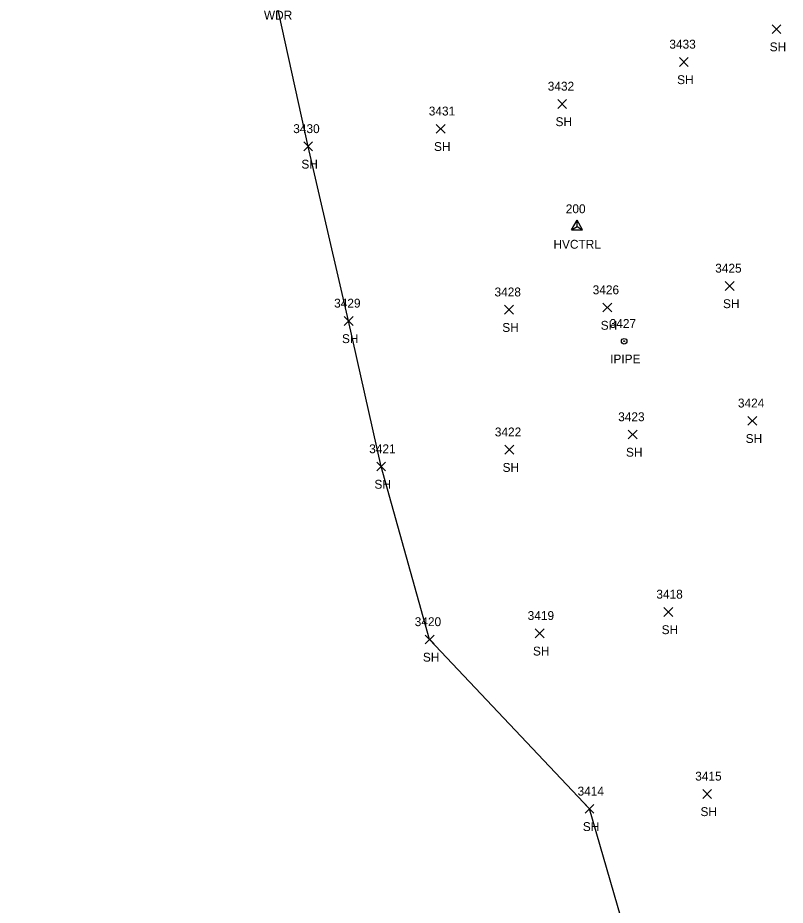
# Model space of a CAD drawing. Extents: x 1439173 to 1457902, y 641926 to 659889.
# Drawn here: x 1446777.7 to 1446950.5, y 651243.6 to 651443.6 of the extents above; entities that cross this region are included whole.
import ezdxf

# ---------------------------------------------------------------- set-up
doc = ezdxf.new("R2010")
doc.units = 0
for name, color, linetype in [('C_A', 7, 'Continuous'), ('C_I', 7, 'Continuous'), ('CPSM', 7, 'Continuous'), ('L_A', 7, 'Continuous'), ('L_I', 7, 'Continuous'), ('L_TIC', 7, 'Continuous'), ('LSOGP', 7, 'Continuous'), ('M_A', 7, 'Continuous'), ('M_I', 7, 'Continuous'), ('MPIP', 7, 'Continuous')]:
    doc.layers.add(name, color=color, linetype=linetype)

msp = doc.modelspace()

# ---------------------------------------------------------------- linework, layer by layer
at = {"layer": 'CPSM'}
for p, q in [((1446902.36, 651395.86), (1446903.61, 651398.03)), ((1446902.36, 651395.86), (1446903.61, 651396.58)), ((1446904.86, 651395.86), (1446903.61, 651398.03)), ((1446903.61, 651396.58), (1446903.61, 651398.03)), ((1446903.61, 651396.58), (1446903.61, 651396.58)), ((1446903.61, 651396.58), (1446904.86, 651395.86)), ((1446902.36, 651395.86), (1446904.86, 651395.86))]:
    msp.add_line(p, q, dxfattribs=at)
at = {"layer": 'L_TIC'}
for points in [[(1446947.53, 651440.07), (1446949.53, 651442.07)], [(1446949.53, 651440.07), (1446947.53, 651442.07)], [(1446926.67, 651432.68), (1446928.67, 651434.68)], [(1446928.67, 651432.68), (1446926.67, 651434.68)], [(1446899.28, 651423.21), (1446901.28, 651425.21)], [(1446901.28, 651423.21), (1446899.28, 651425.21)], [(1446871.91, 651417.61), (1446873.91, 651419.61)], [(1446873.91, 651417.61), (1446871.91, 651419.61)], [(1446842.05, 651413.64), (1446844.05, 651415.64)], [(1446844.05, 651413.64), (1446842.05, 651415.64)], [(1446937, 651382.19), (1446939, 651384.19)], [(1446939, 651382.19), (1446937, 651384.19)], [(1446887.29, 651376.83), (1446889.29, 651378.83)], [(1446889.29, 651376.83), (1446887.29, 651378.83)], [(1446909.46, 651377.32), (1446911.46, 651379.32)], [(1446911.46, 651377.32), (1446909.46, 651379.32)], [(1446851.18, 651374.31), (1446853.18, 651376.31)], [(1446853.18, 651374.31), (1446851.18, 651376.31)], [(1446942.11, 651351.8), (1446944.11, 651353.8)], [(1446944.11, 651351.8), (1446942.11, 651353.8)], [(1446915.15, 651348.71), (1446917.15, 651350.71)], [(1446917.15, 651348.71), (1446915.15, 651350.71)], [(1446887.36, 651345.28), (1446889.36, 651347.28)], [(1446889.36, 651345.28), (1446887.36, 651347.28)], [(1446858.5, 651341.49), (1446860.5, 651343.49)], [(1446860.5, 651341.49), (1446858.5, 651343.49)], [(1446923.18, 651308.72), (1446925.18, 651310.72)], [(1446925.18, 651308.72), (1446923.18, 651310.72)], [(1446869.41, 651302.52), (1446871.41, 651304.52)], [(1446871.41, 651302.52), (1446869.41, 651304.52)], [(1446894.2, 651303.9), (1446896.2, 651305.9)], [(1446896.2, 651303.9), (1446894.2, 651305.9)], [(1446931.94, 651267.71), (1446933.94, 651269.71)], [(1446933.94, 651267.71), (1446931.94, 651269.71)], [(1446905.43, 651264.34), (1446907.43, 651266.34)], [(1446907.43, 651264.34), (1446905.43, 651266.34)]]:
    msp.add_lwpolyline(points, dxfattribs=at)
at = {"layer": 'LSOGP'}
msp.add_lwpolyline([(1446915.89, 651232.69), (1446906.42, 651265.34), (1446870.41, 651303.52), (1446859.5, 651342.5), (1446852.17, 651375.31), (1446843.05, 651414.64), (1446835.73, 651448.23), (1446834.91, 651457.43), (1446830.39, 651477.66), (1446825.79, 651487.57), (1446832.4, 651489.66), (1446852.05, 651518.8), (1446832.02, 651543.71), (1446827.96, 651558.55), (1446815.98, 651587.61), (1446810.82, 651607.54), (1446806.19, 651626.77), (1446799.59, 651656.05), (1446794.81, 651664.14), (1446789.89, 651673.34), (1446784.03, 651695.2), (1446777.65, 651730.8), (1446778.75, 651785.61), (1446778.16, 651819.85)], dxfattribs=at)
at = {"layer": 'MPIP'}
for radius in [0.625, 0.0833]:
    msp.add_circle((1446914.23, 651370.73), radius, dxfattribs=at)

# ---------------------------------------------------------------- texts
at = {"layer": 'C_A'}
msp.add_text('HVCTRL', height=2, dxfattribs=at).set_placement((1446898.3, 651391.58))
at = {"layer": 'C_I'}
msp.add_text('200', height=2, dxfattribs=at).set_placement((1446901.08, 651399.58))
at = {"layer": 'L_A'}
for s, p in [('WDR', (1446833.09, 651443.23)), ('SH', (1446947.01, 651436.07)), ('SH', (1446926.16, 651428.68)), ('SH', (1446898.77, 651419.21)), ('SH', (1446871.4, 651413.61)), ('SH', (1446841.53, 651409.64)), ('SH', (1446936.49, 651378.19)), ('SH', (1446886.78, 651372.83)), ('SH', (1446908.95, 651373.32)), ('SH', (1446850.67, 651370.31)), ('SH', (1446941.6, 651347.8)), ('SH', (1446914.64, 651344.71)), ('SH', (1446886.85, 651341.28)), ('SH', (1446857.99, 651337.49)), ('SH', (1446922.67, 651304.72)), ('SH', (1446868.9, 651298.52)), ('SH', (1446893.69, 651299.9)), ('SH', (1446931.42, 651263.71)), ('SH', (1446904.92, 651260.34))]:
    msp.add_text(s, height=2, dxfattribs=at).set_placement(p)
at = {"layer": 'L_I'}
for s, p in [('3433', (1446924.41, 651436.68)), ('3432', (1446897.02, 651427.21)), ('3431', (1446870.22, 651421.61)), ('3430', (1446839.7, 651417.64)), ('3425', (1446934.74, 651386.19)), ('3428', (1446885.03, 651380.83)), ('3426', (1446907.14, 651381.32)), ('3429', (1446848.91, 651378.31)), ('3424', (1446939.85, 651355.8)), ('3423', (1446912.89, 651352.71)), ('3422', (1446885.1, 651349.28)), ('3421', (1446856.81, 651345.49)), ('3418', (1446921.48, 651312.72)), ('3420', (1446867.06, 651306.52)), ('3419', (1446892.5, 651307.9)), ('3415', (1446930.24, 651271.71)), ('3414', (1446903.74, 651268.34))]:
    msp.add_text(s, height=2, dxfattribs=at).set_placement(p)
at = {"layer": 'M_A'}
msp.add_text('IPIPE', height=2, dxfattribs=at).set_placement((1446911.07, 651365.73))
at = {"layer": 'M_I'}
msp.add_text('3427', height=2, dxfattribs=at).set_placement((1446910.97, 651373.73))

doc.saveas('drawing.dxf')
